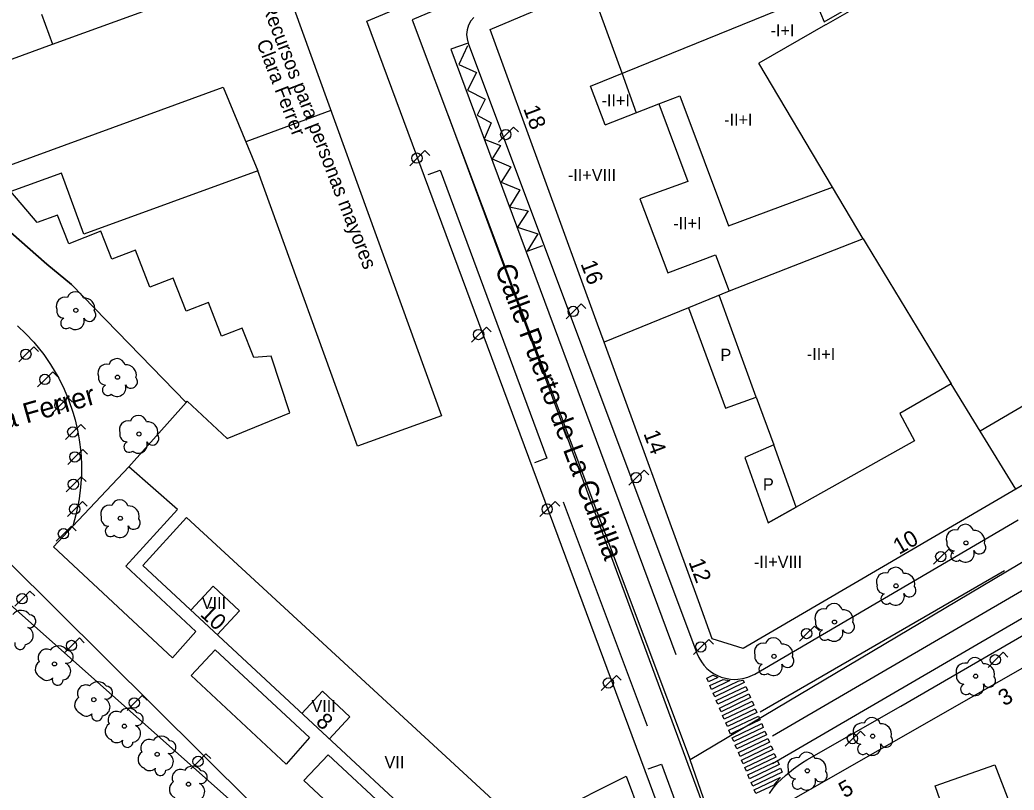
# Model space of a CAD drawing. Extents: x 282771 to 285132, y 4823109 to 4825496.
# Drawn here: x 283998.6 to 284121.7, y 4823486.3 to 4823581.6 of the extents above; entities that cross this region are included whole.
import ezdxf

# ---------------------------------------------------------------- set-up
doc = ezdxf.new("R2010")
doc.units = 0
for name, color, linetype in [('ACERA-BORDILLO', 7, 'Continuous'), ('ARBOL', 7, 'Continuous'), ('CALLE-EJE', 7, 'Continuous'), ('CALLE-TEXTO', 7, 'Continuous'), ('CARGA_DESCARGA', 7, 'Continuous'), ('EDIFICIO', 7, 'Continuous'), ('FAROLA', 7, 'Continuous'), ('INTERIOR-EDIFICIO', 7, 'Continuous'), ('MEDIANERA', 7, 'Continuous'), ('NUM-PORTAL', 7, 'Continuous'), ('PASO-PEATONES', 7, 'Continuous'), ('SENAL-VIARIA', 7, 'Continuous'), ('TXT-ALTURA-EDIFICIO', 7, 'Continuous'), ('TXT-EDIFICIOS', 7, 'Continuous'), ('ZONA-VERDE', 7, 'Continuous')]:
    doc.layers.add(name, color=color, linetype=linetype)

msp = doc.modelspace()

# ---------------------------------------------------------------- linework, layer by layer
at = {"layer": 'ACERA-BORDILLO'}
for points in [[(284086.82, 4823459.69), (284041.57, 4823581.48), (284112.64, 4823611.18)], [(284054.83, 4823581.96), (284054.46, 4823581.52), (284054.17, 4823580.99), (284053.99, 4823580.42), (284053.93, 4823579.84), (284053.98, 4823579.28), (284054.12, 4823578.77), (284082.43, 4823503.26), (284082.66, 4823502.73), (284083, 4823502.17), (284083.31, 4823501.76), (284083.69, 4823501.36), (284084.09, 4823501.02), (284084.49, 4823500.75), (284084.97, 4823500.49), (284085.43, 4823500.3), (284085.97, 4823500.14), (284086.58, 4823500.04), (284087.09, 4823500.01), (284087.52, 4823500.03), (284088.13, 4823500.11), (284088.75, 4823500.29), (284089.62, 4823500.67), (284122.21, 4823519.76)], [(284091.41, 4823485.86), (284091.9, 4823486.55), (284092.43, 4823487.2), (284092.9, 4823487.65), (284093.4, 4823488.1), (284093.9, 4823488.52), (284094.42, 4823488.94), (284094.96, 4823489.33), (284095.5, 4823489.71), (284096.06, 4823490.06), (284107.68, 4823496.71), (284121.35, 4823504.61), (284139.82, 4823515.29)]]:
    msp.add_lwpolyline(points, dxfattribs=at)
at = {"layer": 'ARBOL'}
for centre in [(284005.54, 4823545.69), (284010.7, 4823537.41), (284013.35, 4823530.38), (284011.04, 4823519.95), (284115.75, 4823516.9), (284107.1, 4823511.58), (284099.48, 4823507.1), (284002.89, 4823501.92), (284091.98, 4823502.86), (284116.95, 4823500.4), (284007.76, 4823497.49), (284011.55, 4823494.21), (284104.2, 4823492.98), (284015.61, 4823490.74), (284096.11, 4823488.69), (284019.49, 4823487.03)]:
    msp.add_circle(centre, 0.255, dxfattribs=at)
for centre, radius, start, end in [((284005.47, 4823546.95), 1.04, 15.6423, 161.3843), ((284004.21, 4823546.22), 1.1, 75.4318, 200.5561), ((284006.6, 4823545.95), 1.27, 345.0327, 95.7993), ((284004.1, 4823545.65), 0.935, 168.599, 268.1324), ((284007.21, 4823545.12), 0.797, 208.9625, 38.991), ((284004.34, 4823544.1), 0.672, 113.7367, 309.4725), ((284005.48, 4823544.4), 1.09, 228.9545, 17.928), ((284009.37, 4823537.94), 1.1, 75.4318, 200.5561), ((284010.63, 4823538.67), 1.04, 15.6423, 161.3843), ((284011.76, 4823537.67), 1.27, 345.0327, 95.7993), ((284009.26, 4823537.37), 0.935, 168.599, 268.1324), ((284012.37, 4823536.84), 0.797, 208.9625, 38.991), ((284009.5, 4823535.82), 0.672, 113.7367, 309.4725), ((284010.64, 4823536.12), 1.09, 228.9545, 17.928), ((284012.02, 4823530.91), 1.1, 75.4318, 200.5561), ((284013.28, 4823531.64), 1.04, 15.6423, 161.3843), ((284014.41, 4823530.64), 1.27, 345.0327, 95.7993), ((284011.91, 4823530.34), 0.935, 168.599, 268.1324), ((284012.15, 4823528.79), 0.672, 113.7367, 309.4725), ((284013.29, 4823529.09), 1.09, 228.9545, 17.928), ((284015.02, 4823529.81), 0.797, 208.9625, 38.991), ((284010.97, 4823521.21), 1.04, 15.6423, 161.3843), ((284009.71, 4823520.48), 1.1, 75.4318, 200.5561), ((284012.1, 4823520.21), 1.27, 345.0327, 95.7993), ((284009.6, 4823519.91), 0.935, 168.599, 268.1324), ((284012.71, 4823519.38), 0.797, 208.9625, 38.991), ((284009.84, 4823518.36), 0.672, 113.7367, 309.4725), ((284010.98, 4823518.66), 1.09, 228.9545, 17.928), ((284114.42, 4823517.43), 1.1, 75.4318, 200.5561), ((284115.68, 4823518.16), 1.04, 15.6423, 161.3843), ((284116.81, 4823517.16), 1.27, 345.0327, 95.7993), ((284114.31, 4823516.86), 0.935, 168.599, 268.1324), ((284114.55, 4823515.31), 0.672, 113.7367, 309.4725), ((284115.69, 4823515.61), 1.09, 228.9545, 17.928), ((284117.42, 4823516.33), 0.797, 208.9625, 38.991), ((284105.77, 4823512.11), 1.1, 75.4318, 200.5561), ((284107.03, 4823512.84), 1.04, 15.6423, 161.3843), ((284108.16, 4823511.84), 1.27, 345.0327, 95.7993), ((284105.66, 4823511.54), 0.935, 168.599, 268.1324), ((284108.77, 4823511.01), 0.797, 208.9625, 38.991), ((284105.9, 4823509.99), 0.672, 113.7367, 309.4725), ((284107.04, 4823510.29), 1.09, 228.9545, 17.928), ((283998.76, 4823507.28), 1.27, 33.2707, 144.0373), ((284098.15, 4823507.63), 1.1, 75.4318, 200.5561), ((284099.41, 4823508.36), 1.04, 15.6423, 161.3843), ((284100.54, 4823507.36), 1.27, 345.0327, 95.7993), ((283999.79, 4823507.19), 0.797, 257.2005, 87.229), ((284098.04, 4823507.06), 0.935, 168.599, 268.1324), ((284101.15, 4823506.53), 0.797, 208.9625, 38.991), ((283999.17, 4823505.42), 1.09, 277.1925, 66.166), ((284098.28, 4823505.51), 0.672, 113.7367, 309.4725), ((284099.42, 4823505.81), 1.09, 228.9545, 17.928), ((283998.64, 4823504.37), 0.672, 161.9747, 357.7105), ((284091.91, 4823504.12), 1.04, 15.6423, 161.3843), ((284001.9, 4823502.71), 1.04, 63.8803, 209.6223), ((284003.4, 4823502.88), 1.27, 33.2707, 144.0373), ((284004.43, 4823502.79), 0.797, 257.2005, 87.229), ((284090.65, 4823503.39), 1.1, 75.4318, 200.5561), ((284093.04, 4823503.12), 1.27, 345.0327, 95.7993), ((284001.61, 4823501.28), 1.1, 123.6698, 248.7941), ((284090.54, 4823502.82), 0.935, 168.599, 268.1324), ((284093.65, 4823502.29), 0.797, 208.9625, 38.991), ((284116.88, 4823501.66), 1.04, 15.6423, 161.3843), ((284003.81, 4823501.02), 1.09, 277.1925, 66.166), ((284090.78, 4823501.27), 0.672, 113.7367, 309.4725), ((284091.92, 4823501.57), 1.09, 228.9545, 17.928), ((284115.62, 4823500.93), 1.1, 75.4318, 200.5561), ((284118.01, 4823500.66), 1.27, 345.0327, 95.7993), ((284001.96, 4823500.82), 0.935, 216.837, 316.3704), ((284003.28, 4823499.97), 0.672, 161.9747, 357.7105), ((284008.27, 4823498.45), 1.27, 33.2707, 144.0373), ((284115.51, 4823500.36), 0.935, 168.599, 268.1324), ((284118.62, 4823499.83), 0.797, 208.9625, 38.991), ((284006.77, 4823498.28), 1.04, 63.8803, 209.6223), ((284009.3, 4823498.36), 0.797, 257.2005, 87.229), ((284115.75, 4823498.81), 0.672, 113.7367, 309.4725), ((284116.89, 4823499.11), 1.09, 228.9545, 17.928), ((284006.48, 4823496.85), 1.1, 123.6698, 248.7941), ((284008.68, 4823496.59), 1.09, 277.1925, 66.166), ((284010.56, 4823495), 1.04, 63.8803, 209.6223), ((284012.06, 4823495.17), 1.27, 33.2707, 144.0373), ((284006.83, 4823496.39), 0.935, 216.837, 316.3704), ((284008.15, 4823495.54), 0.672, 161.9747, 357.7105), ((284013.09, 4823495.08), 0.797, 257.2005, 87.229), ((284104.13, 4823494.24), 1.04, 15.6423, 161.3843), ((284010.27, 4823493.57), 1.1, 123.6698, 248.7941), ((284012.47, 4823493.31), 1.09, 277.1925, 66.166), ((284102.87, 4823493.51), 1.1, 75.4318, 200.5561), ((284105.26, 4823493.24), 1.27, 345.0327, 95.7993), ((284010.62, 4823493.11), 0.935, 216.837, 316.3704), ((284011.94, 4823492.26), 0.672, 161.9747, 357.7105), ((284014.62, 4823491.53), 1.04, 63.8803, 209.6223), ((284016.12, 4823491.7), 1.27, 33.2707, 144.0373), ((284017.15, 4823491.61), 0.797, 257.2005, 87.229), ((284102.76, 4823492.94), 0.935, 168.599, 268.1324), ((284105.87, 4823492.41), 0.797, 208.9625, 38.991), ((284014.33, 4823490.1), 1.1, 123.6698, 248.7941), ((284103, 4823491.39), 0.672, 113.7367, 309.4725), ((284104.14, 4823491.69), 1.09, 228.9545, 17.928), ((284016.53, 4823489.84), 1.09, 277.1925, 66.166), ((284094.78, 4823489.22), 1.1, 75.4318, 200.5561), ((284096.04, 4823489.95), 1.04, 15.6423, 161.3843), ((284097.17, 4823488.95), 1.27, 345.0327, 95.7993), ((284014.68, 4823489.64), 0.935, 216.837, 316.3704), ((284016, 4823488.79), 0.672, 161.9747, 357.7105), ((284018.5, 4823487.82), 1.04, 63.8803, 209.6223), ((284020, 4823487.99), 1.27, 33.2707, 144.0373), ((284021.03, 4823487.9), 0.797, 257.2005, 87.229), ((284094.67, 4823488.65), 0.935, 168.599, 268.1324), ((284097.78, 4823488.12), 0.797, 208.9625, 38.991), ((284094.91, 4823487.1), 0.672, 113.7367, 309.4725), ((284096.05, 4823487.4), 1.09, 228.9545, 17.928), ((284018.21, 4823486.39), 1.1, 123.6698, 248.7941), ((284020.41, 4823486.13), 1.09, 277.1925, 66.166)]:
    msp.add_arc(centre, radius, start, end, dxfattribs=at)
at = {"layer": 'CALLE-EJE'}
for points in [[(284151.53, 4823648.96), (284139.39, 4823631.4), (284131.39, 4823626.86), (284115.7, 4823610.57), (284047.18, 4823581.64)], [(283961.69, 4823588.48), (283997.17, 4823514.58), (284045.46, 4823466.67)], [(284047.18, 4823581.64), (284081.6, 4823490.06)], [(284203.45, 4823562.48), (284081.6, 4823490.06)], [(284108.64, 4823412.35), (284081.6, 4823490.06)]]:
    msp.add_lwpolyline(points, dxfattribs=at)
at = {"layer": 'CARGA_DESCARGA'}
msp.add_lwpolyline([(284054.03, 4823578.43), (284052.98, 4823576.14), (284055.16, 4823575.12), (284054.03, 4823572.95), (284056.23, 4823571.85), (284055.22, 4823569.85), (284056.95, 4823568.92), (284056.08, 4823566.87), (284058.14, 4823566.09), (284057.07, 4823564.43), (284059.42, 4823563.47), (284058.2, 4823561.56), (284060.52, 4823560.61), (284059.24, 4823558.49), (284061.54, 4823558.01), (284060.21, 4823555.98), (284062.73, 4823555.18), (284061.44, 4823553.02), (284063.38, 4823553.72)], dxfattribs=at)
at = {"layer": 'EDIFICIO'}
for points in [[(284069.28, 4823585.73), (284115.3, 4823605.28), (284115.5, 4823605.4), (284118.66, 4823607.35), (284128.57, 4823617.85), (284134.81, 4823624.46), (284140.51, 4823627.76), (284150.5, 4823611.13), (284182.02, 4823558.7), (284121.94, 4823523.56), (284088.17, 4823503.81), (284084.35, 4823505.04), (284082.64, 4823509.72), (284070.95, 4823541.74), (284070.13, 4823543.99), (284056.84, 4823580.45), (284069.28, 4823585.73)], [(284018.77, 4823603.66), (284021.99, 4823594.77), (284027.56, 4823596.78), (284050.8, 4823532.65), (284040.4, 4823528.88), (284028.06, 4823562.94), (284006.51, 4823555.13), (284003.78, 4823562.67), (283997.5, 4823560.4), (283990.99, 4823578.36), (283987.09, 4823576.73), (283982.53, 4823589.3), (284018.77, 4823603.66)], [(284094.42, 4823485.24), (284109.23, 4823493.69), (284128.49, 4823504.68), (284136.29, 4823509.13), (284142.48, 4823512.7), (284159.41, 4823522.46), (284167.38, 4823527.06), (284169.06, 4823528.04), (284176.12, 4823532.17), (284190.46, 4823540.56), (284194.94, 4823540.04), (284196.7, 4823536.27), (284187.85, 4823520.52), (284183.76, 4823513.24), (284182.59, 4823511.15), (284178.42, 4823503.73), (284164.08, 4823478.21)], [(284019.24, 4823520.03), (284076.16, 4823467.61), (284070.57, 4823461.35), (284013.82, 4823514.1), (284019.24, 4823520.03)]]:
    msp.add_lwpolyline(points, dxfattribs=at)
at = {"layer": 'FAROLA'}
for p, q in [((284058.81, 4823567.45), (284057.88, 4823566.51)), ((284059.75, 4823568.38), (284058.81, 4823567.45)), ((284060.34, 4823567.79), (284059.75, 4823568.38)), ((284048.76, 4823565.46), (284047.82, 4823564.53)), ((284049.35, 4823564.87), (284048.76, 4823565.46)), ((284047.82, 4823564.53), (284046.89, 4823563.59)), ((284068.11, 4823546.49), (284067.17, 4823545.56)), ((284068.7, 4823545.9), (284068.11, 4823546.49)), ((284067.17, 4823545.56), (284066.24, 4823544.62)), ((284056.39, 4823543.62), (284055.45, 4823542.69)), ((284056.98, 4823543.03), (284056.39, 4823543.62)), ((284055.45, 4823542.69), (284054.52, 4823541.75)), ((283999.39, 4823540.25), (283998.46, 4823539.31)), ((284000.33, 4823541.18), (283999.39, 4823540.25)), ((284000.92, 4823540.59), (284000.33, 4823541.18)), ((284002.68, 4823538.07), (284001.74, 4823537.14)), ((284003.27, 4823537.48), (284002.68, 4823538.07)), ((284001.74, 4823537.14), (284000.81, 4823536.2)), ((284004.55, 4823534.9), (284003.61, 4823533.97)), ((284005.14, 4823534.31), (284004.55, 4823534.9)), ((284003.61, 4823533.97), (284002.68, 4823533.03)), ((284005.2, 4823530.63), (284004.27, 4823529.69)), ((284006.14, 4823531.56), (284005.2, 4823530.63)), ((284006.73, 4823530.97), (284006.14, 4823531.56)), ((284006.41, 4823528.47), (284005.47, 4823527.54)), ((284007, 4823527.88), (284006.41, 4823528.47)), ((284005.47, 4823527.54), (284004.54, 4823526.6)), ((284075.9, 4823525.91), (284074.96, 4823524.98)), ((284076.49, 4823525.32), (284075.9, 4823525.91)), ((284006.21, 4823525.09), (284005.27, 4823524.16)), ((284006.8, 4823524.5), (284006.21, 4823525.09)), ((284074.96, 4823524.98), (284074.03, 4823524.04)), ((284005.27, 4823524.16), (284004.34, 4823523.22)), ((284006.37, 4823522.02), (284005.43, 4823521.09)), ((284006.96, 4823521.43), (284006.37, 4823522.02)), ((284064.88, 4823522.02), (284063.94, 4823521.09)), ((284065.47, 4823521.43), (284064.88, 4823522.02)), ((284005.43, 4823521.09), (284004.5, 4823520.15)), ((284063.94, 4823521.09), (284063.01, 4823520.15)), ((284004.98, 4823518.97), (284004.04, 4823518.04)), ((284005.57, 4823518.38), (284004.98, 4823518.97)), ((284004.04, 4823518.04), (284003.11, 4823517.1)), ((284113.62, 4823516.13), (284112.68, 4823515.2)), ((284114.21, 4823515.54), (284113.62, 4823516.13)), ((284112.68, 4823515.2), (284111.75, 4823514.26)), ((283999.86, 4823510.92), (283998.92, 4823509.99)), ((284000.45, 4823510.33), (283999.86, 4823510.92)), ((283998.92, 4823509.99), (283997.99, 4823509.05)), ((284097.01, 4823506.61), (284096.07, 4823505.68)), ((284097.6, 4823506.02), (284097.01, 4823506.61)), ((284005.98, 4823505.14), (284005.04, 4823504.21)), ((284006.57, 4823504.55), (284005.98, 4823505.14)), ((284083.9, 4823504.95), (284082.96, 4823504.02)), ((284084.49, 4823504.36), (284083.9, 4823504.95)), ((284096.07, 4823505.68), (284095.14, 4823504.74)), ((284005.04, 4823504.21), (284004.11, 4823503.27)), ((284082.96, 4823504.02), (284082.03, 4823503.08)), ((284120.37, 4823503.36), (284119.43, 4823502.43)), ((284120.96, 4823502.77), (284120.37, 4823503.36)), ((284119.43, 4823502.43), (284118.5, 4823501.49)), ((284072.47, 4823500.49), (284071.53, 4823499.56)), ((284073.06, 4823499.9), (284072.47, 4823500.49)), ((284071.53, 4823499.56), (284070.6, 4823498.62)), ((284013.76, 4823498.02), (284012.82, 4823497.09)), ((284014.35, 4823497.43), (284013.76, 4823498.02)), ((284012.82, 4823497.09), (284011.89, 4823496.15)), ((284102.68, 4823493.6), (284101.74, 4823492.67)), ((284103.27, 4823493.01), (284102.68, 4823493.6)), ((284101.74, 4823492.67), (284100.81, 4823491.73)), ((284020.71, 4823489.86), (284019.78, 4823488.92)), ((284021.65, 4823490.79), (284020.71, 4823489.86)), ((284022.24, 4823490.2), (284021.65, 4823490.79))]:
    msp.add_line(p, q, dxfattribs=at)
for centre in [(284058.77, 4823567.45), (284047.78, 4823564.53), (284067.13, 4823545.56), (284055.41, 4823542.69), (283999.35, 4823540.25), (284001.7, 4823537.14), (284003.57, 4823533.97), (284005.16, 4823530.63), (284005.43, 4823527.54), (284074.92, 4823524.98), (284005.23, 4823524.16), (284005.39, 4823521.09), (284063.9, 4823521.09), (284004, 4823518.04), (284112.64, 4823515.2), (283998.88, 4823509.99), (284096.03, 4823505.68), (284005, 4823504.21), (284082.92, 4823504.02), (284119.39, 4823502.43), (284071.49, 4823499.56), (284012.78, 4823497.09), (284101.7, 4823492.67), (284020.67, 4823489.86)]:
    msp.add_circle(centre, 0.637, dxfattribs=at)
at = {"layer": 'INTERIOR-EDIFICIO'}
for points in [[(284071.07, 4823568.65), (284069.28, 4823573.43), (284096.85, 4823584.65), (284098.2, 4823581.42), (284105.18, 4823585.44), (284103.3, 4823590.58), (284107.71, 4823592.21), (284109.32, 4823587.83), (284116.66, 4823592.06), (284114.85, 4823597.29), (284119.31, 4823598.96), (284121.68, 4823594.96), (284124.46, 4823596.56)], [(284001.29, 4823582.37), (284002.65, 4823578.62)], [(284002.65, 4823578.62), (284014.3, 4823582.84)], [(284071.07, 4823568.65), (284077.74, 4823571.24), (284081.33, 4823561.64), (284075.38, 4823559.48), (284078.86, 4823550.32), (284084.74, 4823552.54), (284086.42, 4823548.08), (284081.38, 4823546.01), (284085.99, 4823533.6), (284089.79, 4823534.95), (284091.95, 4823529.02), (284088.37, 4823527.49), (284091.28, 4823519.4)], [(284170.21, 4823561.6), (284117.52, 4823530.74), (284113.93, 4823536.58), (284107.58, 4823532.92), (284109.38, 4823529.55), (284091.28, 4823519.39)], [(284091.28, 4823519.4), (284094.75, 4823521.34)], [(284119.32, 4823489.41), (284121.06, 4823484.94), (284113.53, 4823482.33), (284111.94, 4823486.81), (284119.32, 4823489.41)]]:
    msp.add_lwpolyline(points, dxfattribs=at)
at = {"layer": 'MEDIANERA'}
for points in [[(284150.5, 4823611.13), (284142.74, 4823606.58), (284121.91, 4823594.57), (284109.47, 4823587.41), (284105.33, 4823585.03), (284098.41, 4823581.04), (284098.37, 4823581.02), (284090.12, 4823576.28)], [(284069.28, 4823585.73), (284073.14, 4823575.1), (284074.93, 4823570.15)], [(283992.26, 4823574.86), (284002.65, 4823578.62)], [(284099.24, 4823560.92), (284090.12, 4823576.28)], [(283996.44, 4823563.31), (284023.76, 4823573.32), (284028.06, 4823562.94)], [(284077.74, 4823571.24), (284080.32, 4823572.24), (284086.35, 4823556.13), (284099.24, 4823560.92)], [(284037.11, 4823570.44), (284026.57, 4823566.54)], [(284103.03, 4823554.53), (284099.24, 4823560.92)], [(284103.03, 4823554.53), (284086.42, 4823548.08)], [(284103.03, 4823554.53), (284103.4, 4823553.93), (284113.93, 4823536.58)], [(284089.79, 4823534.95), (284085.18, 4823547.57)], [(284081.38, 4823546.01), (284070.95, 4823541.74)], [(284121.94, 4823523.56), (284117.52, 4823530.74)], [(284094.75, 4823521.34), (284091.95, 4823529.02)], [(284023.02, 4823505.52), (284025.79, 4823508.48), (284022.53, 4823511.53), (284019.76, 4823508.56)], [(284036.89, 4823492.62), (284039.47, 4823495.38), (284036.09, 4823498.54), (284033.52, 4823495.78)]]:
    msp.add_lwpolyline(points, dxfattribs=at)
at = {"layer": 'PASO-PEATONES'}
for points in [[(284083.86, 4823499.69), (284083.67, 4823500.15), (284084.42, 4823500.51), (284084.47, 4823500.53), (284084.89, 4823500.31), (284085.03, 4823500.25)], [(284084.25, 4823498.77), (284084.06, 4823499.23), (284085.7, 4823500.01), (284085.92, 4823499.95), (284086.51, 4823499.85)], [(284084.65, 4823497.84), (284084.45, 4823498.31), (284087.56, 4823499.79), (284087.66, 4823499.84), (284088.16, 4823499.92), (284088.3, 4823499.6)], [(284085.04, 4823496.92), (284084.84, 4823497.38), (284088.5, 4823499.14), (284088.69, 4823498.68)], [(284085.43, 4823496), (284085.23, 4823496.46), (284088.89, 4823498.21), (284089.08, 4823497.75)], [(284085.82, 4823495.08), (284085.63, 4823495.54), (284089.28, 4823497.29), (284089.48, 4823496.83)], [(284086.21, 4823494.16), (284086.02, 4823494.62), (284089.67, 4823496.37), (284089.87, 4823495.91)], [(284086.61, 4823493.24), (284086.41, 4823493.7), (284090.06, 4823495.45), (284090.19, 4823495.16), (284090.26, 4823494.99), (284088.38, 4823494.09)], [(284087, 4823492.32), (284086.8, 4823492.78), (284090.46, 4823494.53), (284090.65, 4823494.07)], [(284087.39, 4823491.4), (284087.19, 4823491.86), (284090.85, 4823493.61), (284091.04, 4823493.15)], [(284087.78, 4823490.48), (284087.59, 4823490.94), (284091.24, 4823492.69), (284091.44, 4823492.23)], [(284088.17, 4823489.56), (284087.98, 4823490.02), (284091.63, 4823491.77), (284091.83, 4823491.31)], [(284088.57, 4823488.63), (284088.37, 4823489.1), (284092.02, 4823490.85), (284092.22, 4823490.39)], [(284088.96, 4823487.71), (284088.76, 4823488.17), (284092.42, 4823489.93), (284092.61, 4823489.47)], [(284089.35, 4823486.79), (284089.15, 4823487.25), (284092.81, 4823489), (284093.01, 4823488.54)], [(284089.74, 4823485.87), (284089.55, 4823486.33), (284092.73, 4823487.86), (284092.76, 4823487.8), (284092.28, 4823487.34), (284091.95, 4823486.93)]]:
    msp.add_lwpolyline(points, close=True, dxfattribs=at)
at = {"layer": 'SENAL-VIARIA'}
for points in [[(284053.98, 4823578.73), (284051.98, 4823578.02), (284079.85, 4823503.09)], [(284083.46, 4823483.79), (284051.64, 4823569.89)], [(284049.17, 4823562.52), (284050.66, 4823563.03), (284063.87, 4823527.41), (284062.32, 4823526.81)], [(284091.8, 4823489.61), (284182.53, 4823542.42)], [(284091.8, 4823493), (284176.09, 4823542.06)], [(284065.89, 4823521.97), (284076.28, 4823494.24)], [(284120.53, 4823513.44), (284090.28, 4823495.95)], [(284076.4, 4823488.94), (284078.07, 4823489.52), (284080.38, 4823483.23)]]:
    msp.add_lwpolyline(points, dxfattribs=at)
at = {"layer": 'ZONA-VERDE'}
for p, q in [((283996.66, 4823509.95), (284037.33, 4823473.82)), ((284019.82, 4823500.47), (284022.79, 4823503.68)), ((284022.79, 4823503.68), (284034.47, 4823492.83)), ((284031.58, 4823489.53), (284019.82, 4823500.47)), ((284034.47, 4823492.83), (284031.58, 4823489.53)), ((284033.78, 4823487.49), (284036.79, 4823490.68)), ((284036.79, 4823490.68), (284048.98, 4823479.34)), ((284046.17, 4823475.98), (284033.78, 4823487.49)), ((284062.33, 4823482.36), (284073.69, 4823488.02)), ((284073.69, 4823488.02), (284082.64, 4823463.94))]:
    msp.add_line(p, q, dxfattribs=at)
for points in [[(284019.2, 4823534.28), (284019.32, 4823534.43), (284024.28, 4823529.83), (284032.03, 4823532.99), (284029.71, 4823540.03), (284027.56, 4823539.86), (284026.14, 4823543.48), (284023.59, 4823542.48), (284021.96, 4823546.66), (284019.2, 4823545.58), (284017.6, 4823549.69), (284014.71, 4823548.56), (284012.91, 4823553.15), (284010, 4823552.01), (284008.64, 4823555.48), (284004.67, 4823553.93), (284003.28, 4823557.49), (284000.74, 4823556.57), (283997.5, 4823560.4)], [(284005.17, 4823518.97), (284012.1, 4823526.31), (284019.2, 4823534.28), (284005.02, 4823548.88), (284001.95, 4823551.41), (283997.49, 4823555.31)], [(283997.49, 4823555.31), (284001.95, 4823551.41), (284005.02, 4823548.88), (284019.2, 4823534.28)], [(283998.3, 4823543.79), (283999.34, 4823542.8), (284000.33, 4823541.75), (284001.57, 4823540.22), (284002.41, 4823539), (284003.43, 4823537.28), (284004.1, 4823535.93), (284004.68, 4823534.53), (284005.18, 4823533.1), (284005.46, 4823532.13), (284005.79, 4823530.66), (284005.96, 4823529.67), (284006.15, 4823528.19), (284006.23, 4823526.71), (284006.22, 4823525.24), (284006.12, 4823523.79), (284005.94, 4823522.37), (284005.58, 4823520.53), (284005.17, 4823518.97)], [(284005.17, 4823518.97), (284002.76, 4823516.42), (284017.49, 4823502.69), (284020.41, 4823505.92), (284011.71, 4823514.01), (284018.11, 4823521.02), (284012.1, 4823526.31), (284005.17, 4823518.97)]]:
    msp.add_lwpolyline(points, dxfattribs=at)

# ---------------------------------------------------------------- texts
at = {"layer": 'CALLE-TEXTO'}
for s, rotation, p in [('Calle Puerto de La Cubilla', 290.5971, (284057.39, 4823550.92)), ('Plaza de Clara Ferrer', 15.8122, (283977.41, 4823525.44))]:
    msp.add_text(s, height=2.5, rotation=rotation, dxfattribs=at).set_placement(p)
at = {"layer": 'NUM-PORTAL'}
for s, rotation, p in [('18', 290.66, (284060.91, 4823570.67)), ('16', 290.66, (284068.01, 4823551.47)), ('14', 290.66, (284075.79, 4823530.45)), ('10', 30.13, (284107.47, 4823515.4)), ('12', 290.66, (284081.37, 4823514.55)), ('10', 317.13, (284020.82, 4823507.95)), ('3', 29.91, (284120.48, 4823496.64)), ('8', 317.13, (284035.13, 4823494.61)), ('5', 29.91, (284100.73, 4823485.26))]:
    msp.add_text(s, height=2, rotation=rotation, dxfattribs=at).set_placement(p)
at = {"layer": 'TXT-ALTURA-EDIFICIO'}
for s, p in [('-I+I', (284091.56, 4823579.6)), ('-II+I', (284070.63, 4823570.93)), ('-II+I', (284085.81, 4823568.55)), ('-II+VIII', (284066.47, 4823561.7)), ('-II+I', (284079.51, 4823555.73)), ('P', (284085.36, 4823539.43)), ('-II+I', (284096.05, 4823539.53)), ('P', (284090.62, 4823523.4)), ('-II+VIII', (284089.49, 4823513.81)), ('VIII', (284021.13, 4823508.72)), ('VIII', (284034.72, 4823495.96)), ('VII', (284043.76, 4823489.01))]:
    msp.add_text(s, height=1.5, rotation=0, dxfattribs=at).set_placement(p)
at = {"layer": 'TXT-EDIFICIOS'}
for s, p in [('Centro de Recursos para personas mayores ', (284024.6, 4823593.56)), ('Clara Ferrer', (284027.87, 4823578.84))]:
    msp.add_text(s, height=1.75, rotation=291.1689, dxfattribs=at).set_placement(p)

doc.saveas('drawing.dxf')
